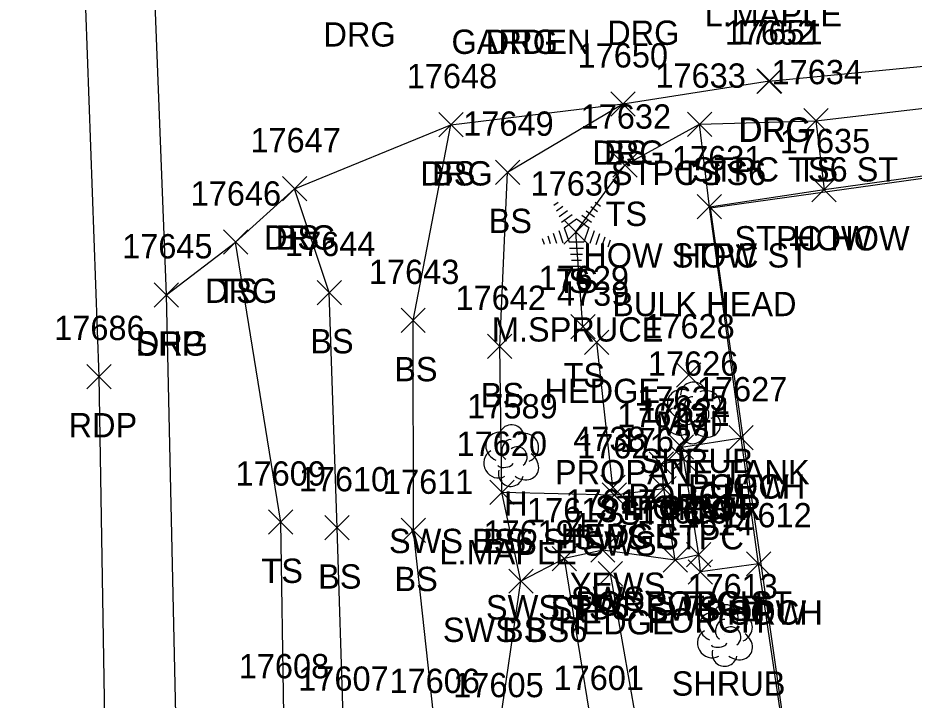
# Model space of a CAD drawing. Extents: x 1439173 to 1457902, y 641926 to 659889.
# Drawn here: x 1445727.4 to 1445801.1, y 657644 to 657700.1 of the extents above; entities that cross this region are included whole.
import ezdxf

# ---------------------------------------------------------------- set-up
doc = ezdxf.new("R2010")
doc.units = 0
for name, color, linetype in [('L_A', 7, 'Continuous'), ('L_C', 7, 'Continuous'), ('L_I', 7, 'Continuous'), ('L_TIC', 7, 'Continuous'), ('LAHR', 7, 'Continuous'), ('LBC', 7, 'Continuous'), ('LBF', 7, 'Continuous'), ('LELB', 7, 'Continuous'), ('Level 5', 7, 'Continuous'), ('LSH', 7, 'Continuous'), ('LTC', 7, 'Continuous'), ('LTD', 7, 'Continuous'), ('P_A', 7, 'Continuous'), ('P_I', 7, 'Continuous'), ('P_TIC', 7, 'Continuous'), ('PET', 7, 'Continuous'), ('PSP', 7, 'Continuous'), ('R_A', 7, 'Continuous'), ('R_I', 7, 'Continuous'), ('R_TIC', 7, 'Continuous'), ('RDG', 7, 'Continuous'), ('RSW', 7, 'Continuous')]:
    doc.layers.add(name, color=color, linetype=linetype)

msp = doc.modelspace()

# ---------------------------------------------------------------- linework, layer by layer
at = {"layer": 'L_TIC'}
for points in [[(1445776.147, 657692.014), (1445778.147, 657694.014)], [(1445778.147, 657692.014), (1445776.147, 657694.014)], [(1445762.008, 657690.31), (1445764.008, 657692.31)], [(1445764.008, 657690.31), (1445762.008, 657692.31)], [(1445782.457, 657690.349), (1445784.457, 657692.349)], [(1445784.457, 657690.349), (1445782.457, 657692.349)], [(1445782.457, 657690.349), (1445784.457, 657692.349)], [(1445784.457, 657690.349), (1445782.457, 657692.349)], [(1445792.018, 657690.639), (1445794.018, 657692.639)], [(1445794.018, 657690.639), (1445792.018, 657692.639)], [(1445792.018, 657690.639), (1445794.018, 657692.639)], [(1445794.018, 657690.639), (1445792.018, 657692.639)], [(1445776.312, 657686.983), (1445778.312, 657688.983)], [(1445778.312, 657686.983), (1445776.312, 657688.983)], [(1445766.663, 657686.401), (1445768.663, 657688.401)], [(1445768.663, 657686.401), (1445766.663, 657688.401)], [(1445749.15, 657685.038), (1445751.15, 657687.038)], [(1445751.15, 657685.038), (1445749.15, 657687.038)], [(1445792.69, 657684.97), (1445794.69, 657686.97)], [(1445794.69, 657684.97), (1445792.69, 657686.97)], [(1445792.69, 657684.97), (1445794.69, 657686.97)], [(1445794.69, 657684.97), (1445792.69, 657686.97)], [(1445783.26, 657683.565), (1445785.26, 657685.565)], [(1445785.26, 657683.565), (1445783.26, 657685.565)], [(1445783.26, 657683.565), (1445785.26, 657685.565)], [(1445785.26, 657683.565), (1445783.26, 657685.565)], [(1445772.282, 657681.479), (1445774.282, 657683.479)], [(1445774.282, 657681.479), (1445772.282, 657683.479)], [(1445744.293, 657680.658), (1445746.293, 657682.658)], [(1445746.293, 657680.658), (1445744.293, 657682.658)], [(1445751.996, 657676.506), (1445753.996, 657678.506)], [(1445753.996, 657676.506), (1445751.996, 657678.506)], [(1445758.899, 657674.211), (1445760.899, 657676.211)], [(1445760.899, 657674.211), (1445758.899, 657676.211)], [(1445772.86, 657673.707), (1445774.86, 657675.707)], [(1445774.86, 657673.707), (1445772.86, 657675.707)], [(1445766.016, 657672.077), (1445768.016, 657674.077)], [(1445768.016, 657672.077), (1445766.016, 657674.077)], [(1445773.997, 657672.418), (1445775.997, 657674.418)], [(1445775.997, 657672.418), (1445773.997, 657674.418)], [(1445781.546, 657669.733), (1445783.546, 657671.733)], [(1445783.546, 657669.733), (1445781.546, 657671.733)], [(1445785.87, 657664.561), (1445787.87, 657666.561)], [(1445787.87, 657664.561), (1445785.87, 657666.561)], [(1445785.87, 657664.561), (1445787.87, 657666.561)], [(1445787.87, 657664.561), (1445785.87, 657666.561)], [(1445780.965, 657663.793), (1445782.965, 657665.793)], [(1445782.965, 657663.793), (1445780.965, 657665.793)], [(1445779.314, 657662.415), (1445781.314, 657664.415)], [(1445781.314, 657662.415), (1445779.314, 657664.415)], [(1445781.156, 657662.813), (1445783.156, 657664.813)], [(1445783.156, 657662.813), (1445781.156, 657664.813)], [(1445781.156, 657662.813), (1445783.156, 657664.813)], [(1445783.156, 657662.813), (1445781.156, 657664.813)], [(1445766.194, 657660.079), (1445768.194, 657662.079)], [(1445768.194, 657660.079), (1445766.194, 657662.079)], [(1445775.324, 657660.479), (1445777.324, 657662.479)], [(1445777.324, 657660.479), (1445775.324, 657662.479)], [(1445779.523, 657660.381), (1445781.523, 657662.381)], [(1445781.523, 657660.381), (1445779.523, 657662.381)], [(1445748.009, 657657.628), (1445750.009, 657659.628)], [(1445750.009, 657657.628), (1445748.009, 657659.628)], [(1445752.643, 657657.159), (1445754.643, 657659.159)], [(1445754.643, 657657.159), (1445752.643, 657659.159)], [(1445758.921, 657656.952), (1445760.921, 657658.952)], [(1445760.921, 657656.952), (1445758.921, 657658.952)], [(1445782.392, 657654.942), (1445784.392, 657656.942)], [(1445784.392, 657654.942), (1445782.392, 657656.942)], [(1445782.392, 657654.942), (1445784.392, 657656.942)], [(1445784.392, 657654.942), (1445782.392, 657656.942)], [(1445771.333, 657654.623), (1445773.333, 657656.623)], [(1445773.333, 657654.623), (1445771.333, 657656.623)], [(1445780.461, 657654.51), (1445782.461, 657656.51)], [(1445782.461, 657654.51), (1445780.461, 657656.51)], [(1445787.311, 657654.198), (1445789.311, 657656.198)], [(1445789.311, 657654.198), (1445787.311, 657656.198)], [(1445787.311, 657654.198), (1445789.311, 657656.198)], [(1445789.311, 657654.198), (1445787.311, 657656.198)], [(1445775.116, 657653.391), (1445777.116, 657655.391)], [(1445777.116, 657653.391), (1445775.116, 657655.391)], [(1445782.525, 657653.539), (1445784.525, 657655.539)], [(1445784.525, 657653.539), (1445782.525, 657655.539)], [(1445767.758, 657652.772), (1445769.758, 657654.772)], [(1445769.758, 657652.772), (1445767.758, 657654.772)]]:
    msp.add_lwpolyline(points, dxfattribs=at)
at = {"layer": 'LAHR'}
for points in [[(1445776.324, 657661.479), (1445774.997, 657673.418)], [(1445780.828, 657627.751), (1445776.116, 657654.391)]]:
    msp.add_lwpolyline(points, dxfattribs=at)
at = {"layer": 'LBC'}
msp.add_lwpolyline([(1445840.851, 657657.222), (1445819.745, 657654.142), (1445821.665, 657640.515), (1445820.52, 657640.303), (1445792.255, 657636.397), (1445791.097, 657636.303), (1445788.311, 657655.198), (1445786.87, 657665.561), (1445784.26, 657684.565), (1445793.69, 657685.97), (1445814.811, 657688.918), (1445814.923, 657688.842), (1445816.569, 657676.835), (1445851.293, 657682.007)], dxfattribs=at)
at = {"layer": 'LBF'}
for points in [[(1445784.26, 657684.565), (1445783.457, 657691.349), (1445793.018, 657691.639), (1445793.69, 657685.97)], [(1445788.311, 657655.198), (1445783.525, 657654.539), (1445783.392, 657655.942), (1445782.156, 657663.813), (1445781.965, 657664.793), (1445786.87, 657665.561)], [(1445783.392, 657655.942), (1445781.461, 657655.51), (1445780.523, 657661.381), (1445780.314, 657663.415), (1445782.156, 657663.813)]]:
    msp.add_lwpolyline(points, dxfattribs=at)
at = {"layer": 'LELB'}
for points in [[(1445793.018, 657691.639), (1445810.599, 657693.696), (1445828.52, 657694.921), (1445850.732, 657694.446)], [(1445767.194, 657661.079), (1445767.016, 657673.077), (1445767.663, 657687.401), (1445777.147, 657693.014)], [(1445772.304, 657527.052), (1445762.395, 657551.11), (1445760.959, 657609.697), (1445761.722, 657641.575), (1445759.921, 657657.952), (1445759.899, 657675.211), (1445763.008, 657691.31)], [(1445773.86, 657674.707), (1445773.282, 657682.479), (1445777.312, 657687.983), (1445783.457, 657691.349)], [(1445803.63, 657431.356), (1445772.675, 657435.413), (1445757.518, 657444.079), (1445746.798, 657459.515), (1445747.094, 657507.271), (1445750.192, 657548.174), (1445753.168, 657609.582), (1445754.164, 657641.757), (1445753.643, 657658.159), (1445752.996, 657677.506), (1445750.15, 657686.038)], [(1445837.702, 657422.163), (1445773.683, 657429.034), (1445753.1, 657437.304), (1445749.472, 657441.683), (1445744.2, 657457.932), (1445743.377, 657507.175), (1445744.647, 657549.171), (1445747.294, 657609.482), (1445749.27, 657642.785), (1445749.009, 657658.628), (1445745.293, 657681.658)], [(1445774.593, 657641.815), (1445772.333, 657655.623)], [(1445766.909, 657641.229), (1445768.758, 657653.772)]]:
    msp.add_lwpolyline(points, dxfattribs=at)
at = {"layer": 'Level 5'}
for p, q in [((1445784.367, 657684.478), (1445814.841, 657688.726)), ((1445791.184, 657636.413), (1445784.367, 657684.478)), ((1445784.367, 657684.478), (1445784.367, 657684.478))]:
    msp.add_line(p, q, dxfattribs=at)
at = {"layer": 'LSH'}
for p, q in [((1445782.9, 657667.667), (1445782.9, 657667.667)), ((1445782.9, 657667.667), (1445782.9, 657667.667)), ((1445785.527, 657649.358), (1445785.527, 657649.358)), ((1445785.527, 657649.358), (1445785.527, 657649.358))]:
    msp.add_line(p, q, dxfattribs=at)
for centre in [(1445782.946, 657669.101), (1445785.574, 657650.792)]:
    msp.add_arc(centre, 1.047, 335.52715, 180.95627, dxfattribs=at)
for centre, major_axis, ratio, start_param, end_param in [((1445782.108, 657668.334), (1.21, -0.512), 0.895232, 1.570796, 4.712389), ((1445783.941, 657668.251), (-1.141, -0.483), 0.949671, 1.570796, 4.712389), ((1445782.691, 657668.126), (-0.208, -0.792), 0.645439, 3.141593, 6.283185), ((1445781.816, 657666.959), (0.584, -1.042), 0.959034, 3.141593, 6.283185), ((1445783.4, 657667.501), (-0.5, 0.667), 0.989748, 3.141593, 6.283185), ((1445783.9, 657666.834), (-1.09, 0.792), 0.841452, 1.570796, 4.712389), ((1445782.9, 657666.167), (0.265, 1.061), 0.942809, 1.570796, 4.712389), ((1445782.441, 657666.917), (-0.625, -0.083), 0.423636, 0, 3.141593), ((1445784.735, 657650.025), (1.21, -0.512), 0.895232, 1.570796, 4.712389), ((1445786.568, 657649.942), (-1.141, -0.483), 0.949671, 1.570796, 4.712389), ((1445785.318, 657649.817), (-0.208, -0.792), 0.645439, 3.141593, 6.283185), ((1445786.027, 657649.192), (-0.5, 0.667), 0.989748, 3.141593, 6.283185), ((1445784.444, 657648.65), (0.584, -1.042), 0.959034, 3.141593, 6.283185), ((1445786.527, 657648.525), (-1.09, 0.792), 0.841452, 1.570796, 4.712389), ((1445785.069, 657648.608), (-0.625, -0.083), 0.423636, 0, 3.141593), ((1445785.527, 657647.858), (0.265, 1.061), 0.942809, 1.570796, 4.712389)]:
    msp.add_ellipse(centre, major_axis=major_axis, ratio=ratio, start_param=start_param, end_param=end_param, dxfattribs=at)
at = {"layer": 'LTC'}
for p, q in [((1445771.477, 657684.687), (1445771.832, 657684.944)), ((1445774.875, 657684.927), (1445775.295, 657684.623)), ((1445771.687, 657684.221), (1445772.216, 657684.606)), ((1445771.896, 657683.756), (1445772.6, 657684.267)), ((1445774.133, 657684.231), (1445774.812, 657683.737)), ((1445774.504, 657684.579), (1445775.054, 657684.18)), ((1445772.106, 657683.29), (1445772.984, 657683.928)), ((1445772.33, 657682.835), (1445773.342, 657683.569)), ((1445773.342, 657683.569), (1445774.339, 657682.844)), ((1445773.762, 657683.882), (1445774.572, 657683.294)), ((1445771.876, 657682.616), (1445772.207, 657681.596)), ((1445772.33, 657682.835), (1445772.717, 657681.641)), ((1445774.339, 657682.844), (1445773.948, 657681.641)), ((1445774.777, 657682.574), (1445774.439, 657681.534)), ((1445770.51, 657681.966), (1445770.662, 657681.498)), ((1445770.965, 657682.183), (1445771.177, 657681.531)), ((1445771.42, 657682.399), (1445771.692, 657681.564)), ((1445775.221, 657682.323), (1445774.934, 657681.439)), ((1445775.666, 657682.073), (1445775.429, 657681.344)), ((1445776.11, 657681.823), (1445775.923, 657681.249)), ((1445773.948, 657681.641), (1445772.717, 657681.641)), ((1445773.91, 657681.141), (1445772.765, 657681.141)), ((1445773.826, 657680.641), (1445772.837, 657680.641)), ((1445773.742, 657680.141), (1445772.91, 657680.141)), ((1445773.658, 657679.641), (1445772.983, 657679.641))]:
    msp.add_line(p, q, dxfattribs=at)
at = {"layer": 'LTD'}
msp.add_line((1445767.947, 657664.152), (1445767.947, 657664.152), dxfattribs=at)
msp.add_line((1445767.947, 657664.152), (1445767.947, 657664.152), dxfattribs=at)
msp.add_arc((1445767.994, 657665.586), 1.047, 335.52715, 180.95627, dxfattribs=at)
for centre, major_axis, ratio, start_param, end_param in [((1445767.156, 657664.818), (1.21, -0.512), 0.895232, 1.570796, 4.712389), ((1445768.989, 657664.735), (-1.141, -0.483), 0.949671, 1.570796, 4.712389), ((1445767.739, 657664.61), (-0.208, -0.792), 0.645439, 3.141593, 6.283185), ((1445768.447, 657663.985), (-0.5, 0.667), 0.989748, 3.141593, 6.283185), ((1445766.864, 657663.443), (0.584, -1.042), 0.959034, 3.141593, 6.283185), ((1445768.947, 657663.318), (-1.09, 0.792), 0.841452, 1.570796, 4.712389), ((1445767.489, 657663.402), (-0.625, -0.083), 0.423636, 0, 3.141593), ((1445767.948, 657662.652), (0.265, 1.061), 0.942809, 1.570796, 4.712389)]:
    msp.add_ellipse(centre, major_axis=major_axis, ratio=ratio, start_param=start_param, end_param=end_param, dxfattribs=at)
at = {"layer": 'P_TIC'}
for points in [[(1445738.599, 657676.316), (1445740.599, 657678.316)], [(1445740.599, 657676.316), (1445738.599, 657678.316)], [(1445733.068, 657669.598), (1445735.068, 657671.598)], [(1445735.068, 657669.598), (1445733.068, 657671.598)]]:
    msp.add_lwpolyline(points, dxfattribs=at)
at = {"layer": 'PET'}
msp.add_lwpolyline([(1445730.458, 657410.819), (1445731.814, 657455.006), (1445733.431, 657507.803), (1445734.016, 657550.498), (1445735.08, 657609.346), (1445734.068, 657670.598), (1445732.142, 657723.596), (1445728.877, 657771.049), (1445724.863, 657822.945), (1445720.403, 657866.181), (1445714.94, 657920.068), (1445712.2, 657941.626), (1445705.779, 657996.738), (1445700.786, 658035.169)], dxfattribs=at)
at = {"layer": 'PSP'}
msp.add_lwpolyline([(1445734.115, 657401.78), (1445736.77, 657453.826), (1445738.946, 657507.051), (1445739.733, 657549.565), (1445741.13, 657609.533), (1445739.599, 657677.316), (1445738.178, 657713.94), (1445733.29, 657770.977), (1445728.671, 657822.864), (1445723.727, 657866.329), (1445717.89, 657920.354), (1445715.328, 657942.146), (1445709.725, 657996.205), (1445703.882, 658035.735)], dxfattribs=at)
at = {"layer": 'R_TIC'}
for points in [[(1445788.159, 657693.89), (1445790.159, 657695.89)], [(1445790.159, 657693.89), (1445788.159, 657695.89)], [(1445788.212, 657693.91), (1445790.212, 657695.91)], [(1445790.212, 657693.91), (1445788.212, 657695.91)], [(1445776.147, 657692.014), (1445778.147, 657694.014)], [(1445778.147, 657692.014), (1445776.147, 657694.014)], [(1445762.008, 657690.31), (1445764.008, 657692.31)], [(1445764.008, 657690.31), (1445762.008, 657692.31)], [(1445749.15, 657685.038), (1445751.15, 657687.038)], [(1445751.15, 657685.038), (1445749.15, 657687.038)], [(1445744.293, 657680.658), (1445746.293, 657682.658)], [(1445746.293, 657680.658), (1445744.293, 657682.658)], [(1445738.599, 657676.316), (1445740.599, 657678.316)], [(1445740.599, 657676.316), (1445738.599, 657678.316)], [(1445766.194, 657660.079), (1445768.194, 657662.079)], [(1445768.194, 657660.079), (1445766.194, 657662.079)], [(1445779.523, 657660.381), (1445781.523, 657662.381)], [(1445781.523, 657660.381), (1445779.523, 657662.381)], [(1445775.457, 657659.869), (1445777.457, 657661.869)], [(1445777.457, 657659.869), (1445775.457, 657661.869)], [(1445774.499, 657655.327), (1445776.499, 657657.327)], [(1445776.499, 657655.327), (1445774.499, 657657.327)], [(1445771.333, 657654.623), (1445773.333, 657656.623)], [(1445773.333, 657654.623), (1445771.333, 657656.623)], [(1445780.461, 657654.51), (1445782.461, 657656.51)], [(1445782.461, 657654.51), (1445780.461, 657656.51)], [(1445767.758, 657652.772), (1445769.758, 657654.772)], [(1445769.758, 657652.772), (1445767.758, 657654.772)]]:
    msp.add_lwpolyline(points, dxfattribs=at)
at = {"layer": 'RDG'}
msp.add_lwpolyline([(1445739.599, 657677.316), (1445745.293, 657681.658), (1445750.15, 657686.038), (1445763.008, 657691.31), (1445777.147, 657693.014), (1445789.212, 657694.91), (1445789.159, 657694.89), (1445809.821, 657696.899), (1445828.657, 657697.451), (1445850.732, 657694.446)], dxfattribs=at)
at = {"layer": 'RSW'}
msp.add_lwpolyline([(1445781.461, 657655.51), (1445775.499, 657656.327), (1445772.333, 657655.623), (1445768.758, 657653.772), (1445767.194, 657661.079), (1445776.457, 657660.869), (1445780.523, 657661.381)], dxfattribs=at)

# ---------------------------------------------------------------- texts
at = {"layer": 'L_A'}
for s, p in [('GARDEN', (1445763.051, 657697.133)), ('BS', (1445775.588, 657688.014)), ('STPC TS6 ST', (1445782.852, 657686.639)), ('TS', (1445791.427, 657686.639)), ('BS', (1445761.449, 657686.31)), ('STPC TS6', (1445776.157, 657686.349)), ('TS', (1445781.866, 657686.349)), ('TS', (1445775.722, 657682.983)), ('BS', (1445766.104, 657682.401)), ('BS', (1445748.591, 657681.038)), ('STPC HOW', (1445786.32, 657680.97)), ('HOW', (1445791.076, 657680.97)), ('HOW STPC ST', (1445773.889, 657679.565)), ('HOW', (1445781.645, 657679.565)), ('TS', (1445771.691, 657677.479)), ('S', (1445772.668, 657677.479)), ('TS', (1445743.702, 657676.658)), ('BS', (1445751.437, 657672.506)), ('BS', (1445758.34, 657670.211)), ('TS', (1445772.269, 657669.707)), ('BS', (1445765.457, 657668.077)), ('HEDGE', (1445770.698, 657668.418)), ('MMF', (1445779.83, 657665.733)), ('SHRUB', (1445778.53, 657662.667)), ('PORCH', (1445782.492, 657660.561)), ('HOW', (1445784.256, 657660.561)), ('PORCH', (1445777.587, 657659.793)), ('H', (1445767.38, 657659.152)), ('STPC POR', (1445774.857, 657658.813)), ('STPC', (1445776.826, 657658.415)), ('PORCH', (1445777.778, 657658.813)), ('HEDGE', (1445772.025, 657656.479)), ('SWS STPC', (1445773.129, 657656.381)), ('BS', (1445765.634, 657656.079)), ('TS', (1445747.418, 657653.628)), ('BS', (1445752.084, 657653.159)), ('BS', (1445758.362, 657652.952)), ('TS', (1445770.743, 657650.623)), ('STPC SWS ST', (1445771.201, 657650.51)), ('POR STPC ST', (1445773.227, 657650.942)), ('PORCH', (1445779.014, 657650.942)), ('PORCH', (1445783.933, 657650.198)), ('HOW', (1445785.697, 657650.198)), ('HEDGE', (1445771.816, 657649.391)), ('PORCH', (1445779.147, 657649.539)), ('BS', (1445767.199, 657648.772)), ('SHRUB', (1445781.157, 657644.358))]:
    msp.add_text(s, height=2, dxfattribs=at).set_placement(p)
at = {"layer": 'L_C'}
for s, p in [('L.MAPLE', (1445783.866, 657699.41)), ('BULK HEAD', (1445776.267, 657675.565)), ('M.SPRUCE', (1445766.369, 657673.479)), ('PROPANE TANK', (1445771.554, 657661.733)), ('YEW', (1445780.301, 657658.667)), ('L.MAPLE', (1445762.058, 657655.152)), ('YEWS', (1445772.781, 657652.479))]:
    msp.add_text(s, height=2, dxfattribs=at).set_placement(p)
at = {"layer": 'L_I'}
for s, p in [('17650', (1445773.423, 657696.014)), ('17634', (1445789.38, 657694.639)), ('17634', (1445789.38, 657694.639)), ('17648', (1445759.37, 657694.31)), ('17633', (1445779.819, 657694.349)), ('17633', (1445779.819, 657694.349)), ('17632', (1445773.674, 657690.983)), ('17649', (1445764.018, 657690.401)), ('17647', (1445746.512, 657689.038)), ('17635', (1445790.052, 657688.97)), ('17635', (1445790.052, 657688.97)), ('17631', (1445781.189, 657687.565)), ('17631', (1445781.189, 657687.565)), ('17630', (1445769.558, 657685.479)), ('17630', (1445769.558, 657685.479)), ('17646', (1445741.6, 657684.658)), ('17644', (1445749.358, 657680.506)), ('17643', (1445756.261, 657678.211)), ('17629', (1445770.214, 657677.707)), ('4739', (1445771.729, 657676.418)), ('17642', (1445763.379, 657676.077)), ('17628', (1445778.909, 657673.733)), ('17626', (1445779.207, 657670.667)), ('17627', (1445783.233, 657668.561)), ('17627', (1445783.233, 657668.561)), ('17625', (1445778.327, 657667.793)), ('17589', (1445764.349, 657667.152)), ('17624', (1445778.518, 657666.813)), ('17624', (1445778.518, 657666.813)), ('17623', (1445776.676, 657666.415)), ('4738', (1445773.064, 657664.479)), ('17622', (1445776.885, 657664.381)), ('17620', (1445763.469, 657664.079)), ('17609', (1445745.284, 657661.628)), ('17610', (1445750.486, 657661.159)), ('17611', (1445757.417, 657660.952)), ('17618', (1445769.262, 657658.623)), ('17616', (1445778.335, 657658.51)), ('17615', (1445780.321, 657658.942)), ('17615', (1445780.321, 657658.942)), ('17612', (1445785.24, 657658.198)), ('17612', (1445785.24, 657658.198)), ('4737', (1445772.856, 657657.391)), ('17614', (1445780.454, 657657.539)), ('17619', (1445765.679, 657656.772)), ('17613', (1445782.456, 657652.358)), ('17608', (1445745.553, 657645.785)), ('17607', (1445750.447, 657644.757)), ('17606', (1445757.95, 657644.575)), ('17601', (1445771.443, 657644.815)), ('17601', (1445771.443, 657644.815)), ('17605', (1445763.192, 657644.229)), ('17605', (1445763.192, 657644.229)), ('17605', (1445763.192, 657644.229))]:
    msp.add_text(s, height=2, dxfattribs=at).set_placement(p)
at = {"layer": 'LTC'}
msp.add_text('.', height=1.037, rotation=270, dxfattribs=at).set_placement((1445773.225, 657682.583))
at = {"layer": 'P_A'}
for s, p in [('SHP', (1445737.134, 657672.316)), ('RDP', (1445731.556, 657665.598))]:
    msp.add_text(s, height=2, dxfattribs=at).set_placement(p)
at = {"layer": 'P_I'}
for s, p in [('17645', (1445735.961, 657680.316)), ('17686', (1445730.375, 657673.598))]:
    msp.add_text(s, height=2, dxfattribs=at).set_placement(p)
at = {"layer": 'R_A'}
for s, p in [('DRG', (1445752.52, 657697.738)), ('DRG', (1445775.855, 657697.877)), ('DRG', (1445765.87, 657697.133)), ('DRG', (1445786.647, 657689.89)), ('DRG', (1445786.7, 657689.91)), ('DRG', (1445774.636, 657688.014)), ('DRG', (1445760.496, 657686.31)), ('DRG', (1445747.638, 657681.038)), ('DRG', (1445742.781, 657676.658)), ('DRG', (1445737.087, 657672.316)), ('SWS STPC', (1445773.129, 657656.381)), ('SWS BS6 ST', (1445757.91, 657656.079)), ('SWS', (1445773.827, 657655.869)), ('SWS', (1445772.869, 657651.327)), ('SWS TS6', (1445765.884, 657650.623)), ('STPC SWS ST', (1445771.201, 657650.51)), ('SWS BS6', (1445762.341, 657648.772))]:
    msp.add_text(s, height=2, dxfattribs=at).set_placement(p)
at = {"layer": 'R_I'}
for s, p in [('17652', (1445785.521, 657697.89)), ('17651', (1445786.141, 657697.91)), ('17650', (1445773.423, 657696.014)), ('17648', (1445759.37, 657694.31)), ('17647', (1445746.512, 657689.038)), ('17646', (1445741.6, 657684.658)), ('17645', (1445735.961, 657680.316)), ('17622', (1445776.885, 657664.381)), ('17620', (1445763.469, 657664.079)), ('17621', (1445773.386, 657663.869)), ('17617', (1445772.428, 657659.327)), ('17618', (1445769.262, 657658.623)), ('17616', (1445778.335, 657658.51)), ('17619', (1445765.679, 657656.772))]:
    msp.add_text(s, height=2, dxfattribs=at).set_placement(p)

doc.saveas('drawing.dxf')
